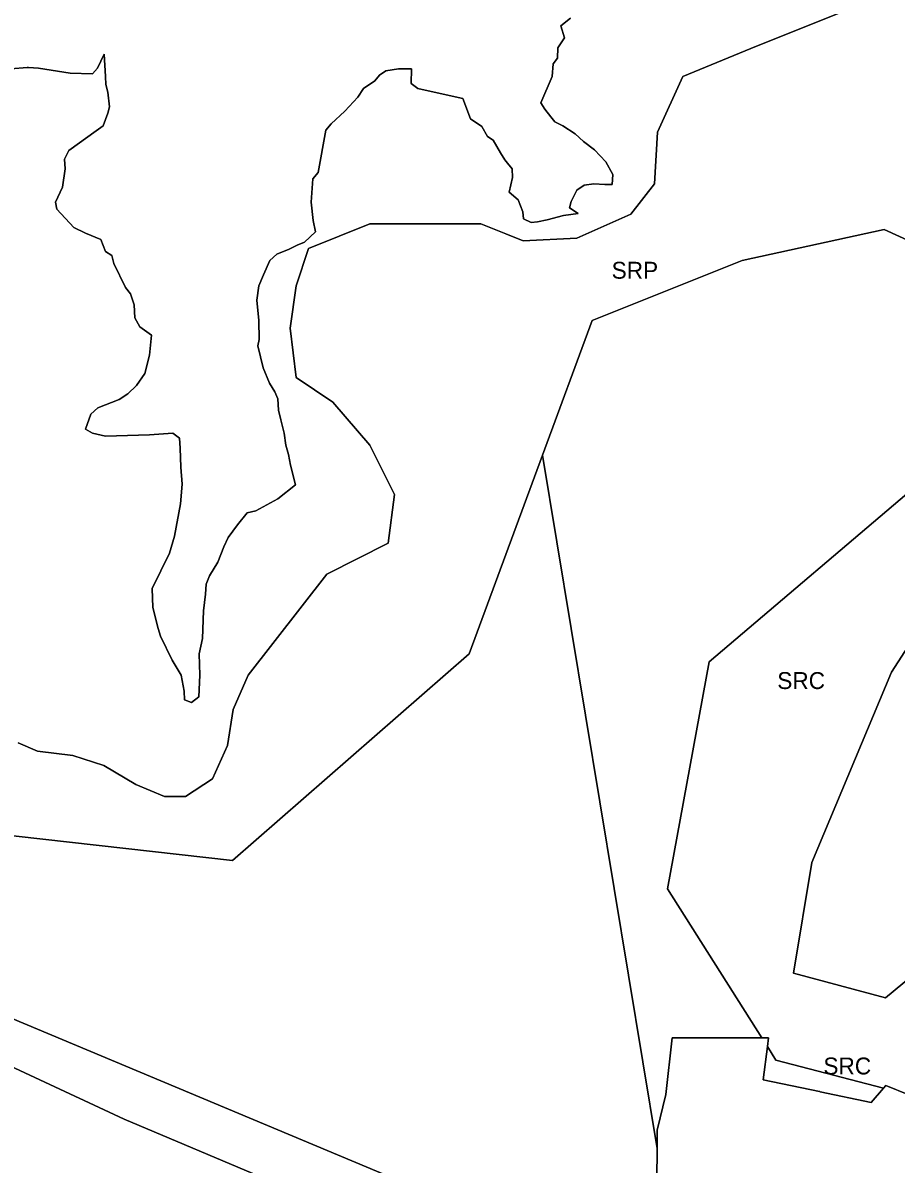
# Model space of a CAD drawing. Extents: x 598968 to 613553, y 4409678 to 4430833.
# Drawn here: x 605206 to 605826, y 4416456 to 4417266 of the extents above; entities that cross this region are included whole.
import ezdxf

# ---------------------------------------------------------------- set-up
doc = ezdxf.new("R2010")
doc.units = 0
for name, color, linetype in [('1', 7, 'Continuous'), ('Sòl Rústic Comú', 7, 'Continuous'), ('Sòl Rústic Protegit', 7, 'Continuous')]:
    doc.layers.add(name, color=color, linetype=linetype)

msp = doc.modelspace()

# ---------------------------------------------------------------- linework, layer by layer
at = {"layer": '1'}
for points in [[(605201.9819, 4416014.4167), (605215.895, 4416048.0361), (605285.2168, 4416215.5444), (605380.2609, 4416445.2078), (605380.2024, 4416445.2316), (605278.0926, 4416488.2206), (605151.1047, 4416547.4255)], [(605870.9121, 4416435.4482), (605888.8851, 4416462.9352), (605896.8141, 4416479.3212), (605850.8261, 4416498.8802), (605834.7397, 4416505.4728), (605818.5811, 4416512.0952), (605816.8677, 4416510.1606), (605808.0011, 4416500.1492), (605771.9641, 4416507.6662), (605771.5361, 4416507.8662), (605771.5011, 4416507.7632), (605771.4421, 4416507.7752), (605731.4901, 4416516.2422), (605734.4313, 4416539.7736), (605735.1941, 4416545.8752), (605730.5739, 4416545.8752), (605666.9311, 4416545.8752), (605662.4331, 4416505.6592), (605656.3481, 4416480.5232), (605656.2175, 4416467.4258), (605655.5541, 4416400.8832)]]:
    msp.add_lwpolyline(points, dxfattribs=at)
at = {"layer": 'Sòl Rústic Comú'}
for points in [[(605730.5739, 4416545.8752), (605663.6745, 4416651.6944), (605693.1129, 4416812.6946), (605842.9275, 4416939.695), (605907.9909, 4417012.1952), (605887.7409, 4417087.1952), (605817.3029, 4417119.195), (605716.5517, 4417097.195), (605610.1755, 4417054.6948), (605574.9247, 4416959.1946), (605656.2175, 4416467.4258), (605656.3481, 4416480.5232), (605662.4331, 4416505.6592), (605666.9311, 4416545.8752)], [(605816.8677, 4416510.1606), (605740.4873, 4416530.1944), (605734.4313, 4416539.7736), (605731.4901, 4416516.2422), (605771.4421, 4416507.7752), (605771.5011, 4416507.7632), (605771.5361, 4416507.8662), (605771.9641, 4416507.6662), (605808.0011, 4416500.1492)]]:
    msp.add_lwpolyline(points, close=True, dxfattribs=at)
for points in [[(604903.2291, 4416683.1934), (605655.2501, 4416368.4826), (605655.5981, 4416371.4972), (605655.5541, 4416371.5152), (605658.7291, 4416399.8252), (605655.5541, 4416400.8832), (605656.2175, 4416467.4258), (605574.9247, 4416959.1946), (605522.7987, 4416818.1944), (605354.9213, 4416671.694), (605163.4819, 4416693.1938)], [(605655.2501, 4416368.4826), (604903.2291, 4416683.1934)], [(605151.1047, 4416547.4255), (605278.0926, 4416488.2206), (605380.2024, 4416445.2316)]]:
    msp.add_lwpolyline(points, dxfattribs=at)
at = {"layer": 'Sòl Rústic Protegit'}
for points in [[(605203.0451, 4416755.194), (605216.7951, 4416749.194), (605241.7955, 4416746.194), (605263.8581, 4416739.194), (605286.4209, 4416725.694), (605306.8585, 4416717.194), (605321.7337, 4416717.194), (605340.7963, 4416729.694), (605351.3591, 4416753.1942), (605355.6093, 4416778.6942), (605366.1095, 4416803.1942), (605421.9227, 4416874.6944), (605465.4859, 4416896.6944), (605469.8609, 4416931.1944), (605452.4235, 4416966.1944), (605426.2983, 4416996.6944), (605400.1731, 4417014.1944), (605395.8607, 4417049.1944), (605400.1733, 4417079.1944), (605408.8611, 4417105.6946), (605452.4241, 4417123.1946), (605509.0497, 4417123.1946), (605531.2373, 4417123.1948), (605548.9875, 4417116.1948), (605561.1751, 4417111.1948), (605599.3005, 4417113.1948), (605637.4885, 4417130.1948), (605654.4263, 4417151.695), (605656.5515, 4417188.195), (605674.4893, 4417227.695), (605726.7399, 4417249.195), (605813.8035, 4417284.1952)], [(605813.8035, 4417284.1952), (605726.7399, 4417249.195), (605674.4893, 4417227.695), (605656.5515, 4417188.195), (605654.4263, 4417151.695), (605637.4885, 4417130.1948), (605599.3005, 4417113.1948), (605561.1751, 4417111.1948), (605548.9875, 4417116.1948), (605531.2373, 4417123.1948), (605509.0497, 4417123.1946), (605452.4241, 4417123.1946), (605408.8611, 4417105.6946), (605400.1733, 4417079.1944), (605395.8607, 4417049.1944), (605400.1731, 4417014.1944), (605426.2983, 4416996.6944), (605452.4235, 4416966.1944), (605469.8609, 4416931.1944), (605465.4859, 4416896.6944), (605421.9227, 4416874.6944), (605366.1095, 4416803.1942), (605355.6093, 4416778.6942), (605351.3591, 4416753.1942), (605340.7963, 4416729.694), (605321.7337, 4416717.194), (605306.8585, 4416717.194), (605286.4209, 4416725.694), (605263.8581, 4416739.194), (605241.7955, 4416746.194), (605216.7951, 4416749.194), (605203.0451, 4416755.194)], [(605594.8011, 4417269.195), (605587.9885, 4417263.695), (605590.4885, 4417255.195), (605585.8009, 4417248.1948), (605585.5509, 4417240.6948), (605582.4259, 4417236.6948), (605581.6757, 4417227.6948), (605573.8007, 4417209.1948), (605576.5507, 4417204.6948), (605580.7381, 4417199.1948), (605583.7381, 4417195.6948), (605589.3007, 4417192.6948), (605597.9883, 4417187.1948), (605604.1133, 4417181.6948), (605611.8633, 4417175.6948), (605619.9259, 4417167.1948), (605624.8635, 4417158.1948), (605624.3009, 4417151.1948), (605619.1133, 4417151.1948), (605611.3633, 4417151.6948), (605604.5507, 4417150.6948), (605599.1757, 4417147.1948), (605595.2381, 4417139.1948), (605594.1131, 4417134.6948), (605600.3007, 4417130.6948), (605589.8629, 4417129.1948), (605578.1753, 4417126.1948), (605571.4877, 4417124.6948), (605566.8003, 4417124.1948), (605561.5501, 4417126.6948), (605560.9253, 4417131.6948), (605557.5501, 4417140.1948), (605551.2377, 4417145.6948), (605553.6753, 4417156.1948), (605553.3003, 4417162.1948), (605550.1127, 4417166.1948), (605548.1127, 4417168.6948), (605545.0501, 4417173.6948), (605539.9251, 4417182.6948), (605535.9877, 4417185.1948), (605531.9251, 4417192.1948), (605523.9251, 4417197.6948), (605518.4875, 4417212.1948), (605495.8623, 4417217.1948), (605486.4873, 4417219.1948), (605481.7373, 4417222.6948), (605482.0497, 4417233.1948), (605472.6747, 4417233.1948), (605463.6745, 4417231.6948), (605459.2371, 4417228.6948), (605456.0495, 4417224.6946), (605448.0493, 4417219.1946), (605443.9867, 4417213.1946), (605434.7991, 4417203.1946), (605425.1115, 4417194.1946), (605421.1739, 4417189.6946), (605415.7363, 4417159.6946), (605412.0487, 4417155.1946), (605410.7987, 4417138.6946), (605412.2361, 4417125.6946), (605413.7987, 4417117.6946), (605406.1735, 4417110.1946), (605400.9235, 4417108.1946), (605395.1733, 4417105.1946), (605386.4233, 4417101.6944), (605381.5483, 4417097.1944), (605376.9231, 4417087.1944), (605373.6731, 4417079.1944), (605372.2981, 4417069.1944), (605373.7355, 4417054.6944), (605374.0479, 4417041.1944), (605372.9229, 4417036.6944), (605376.8603, 4417021.1944), (605381.3603, 4417010.1944), (605385.1103, 4417004.1944), (605387.2353, 4416999.1944), (605387.7353, 4416991.1944), (605389.2353, 4416984.1944), (605391.7353, 4416974.6944), (605392.7979, 4416966.1944), (605394.8603, 4416959.6944), (605396.0479, 4416952.1944), (605399.7353, 4416938.1944), (605387.2351, 4416928.1944), (605371.4849, 4416919.6942), (605365.3599, 4416918.1942), (605358.6723, 4416909.6942), (605351.9221, 4416900.6942), (605348.9845, 4416894.1942), (605344.6721, 4416883.1942), (605338.7969, 4416873.6942), (605336.3593, 4416867.6942), (605335.7969, 4416860.6942), (605334.5467, 4416848.6942), (605333.6717, 4416829.1942), (605331.4841, 4416818.1942), (605331.7965, 4416803.1942), (605331.2341, 4416787.6942), (605325.9215, 4416783.6942), (605320.9213, 4416785.6942), (605320.7965, 4416791.6942), (605318.6089, 4416803.1942), (605312.2965, 4416813.6942), (605304.0463, 4416830.6942), (605302.3589, 4416836.1942), (605298.5465, 4416851.1942), (605297.9839, 4416864.6942), (605310.4217, 4416889.6942), (605313.8593, 4416901.6942), (605318.2343, 4416924.6942), (605319.4219, 4416938.6942), (605318.4219, 4416950.6942), (605317.9221, 4416964.1942), (605317.4221, 4416971.1942), (605312.7971, 4416974.6942), (605296.1719, 4416973.6942), (605264.8591, 4416972.6942), (605255.7965, 4416974.6942), (605250.7963, 4416977.6942), (605254.5465, 4416988.1942), (605259.5465, 4416992.6942), (605274.5467, 4416998.6942), (605280.7967, 4417002.6942), (605286.9843, 4417008.6942), (605292.8595, 4417017.1942), (605296.2345, 4417030.1942), (605297.6721, 4417044.1944), (605289.3595, 4417050.1944), (605285.7345, 4417056.6944), (605285.1721, 4417065.6944), (605282.7345, 4417073.6944), (605279.1721, 4417078.1944), (605270.9221, 4417095.1944), (605269.4221, 4417100.6944), (605265.0471, 4417103.6944), (605261.6721, 4417112.1944), (605250.8595, 4417116.6944), (605242.5469, 4417120.6944), (605230.2967, 4417133.6944), (605229.3593, 4417138.6944), (605234.3593, 4417149.1944), (605236.4219, 4417162.1944), (605235.7969, 4417169.1944), (605238.8595, 4417175.1944), (605258.3597, 4417189.1944), (605263.2973, 4417192.6944), (605266.6725, 4417201.6944), (605267.6725, 4417206.1944), (605266.4849, 4417216.6944), (605265.1099, 4417222.1944), (605264.9225, 4417227.6944), (605264.0475, 4417243.6944), (605259.3599, 4417233.6944), (605255.7973, 4417229.6944), (605239.8597, 4417230.1944), (605217.4221, 4417233.6944), (605210.2969, 4417234.1944), (605209.4219, 4417234.1944), (605197.7343, 4417233.1944)], [(605197.7343, 4417233.1944), (605209.4219, 4417234.1944), (605210.2969, 4417234.1944), (605217.4221, 4417233.6944), (605239.8597, 4417230.1944), (605255.7973, 4417229.6944), (605259.3599, 4417233.6944), (605264.0475, 4417243.6944), (605264.9225, 4417227.6944), (605265.1099, 4417222.1944), (605266.4849, 4417216.6944), (605267.6725, 4417206.1944), (605266.6725, 4417201.6944), (605263.2973, 4417192.6944), (605258.3597, 4417189.1944), (605238.8595, 4417175.1944), (605235.7969, 4417169.1944), (605236.4219, 4417162.1944), (605234.3593, 4417149.1944), (605229.3593, 4417138.6944), (605230.2967, 4417133.6944), (605242.5469, 4417120.6944), (605250.8595, 4417116.6944), (605261.6721, 4417112.1944), (605265.0471, 4417103.6944), (605269.4221, 4417100.6944), (605270.9221, 4417095.1944), (605279.1721, 4417078.1944), (605282.7345, 4417073.6944), (605285.1721, 4417065.6944), (605285.7345, 4417056.6944), (605289.3595, 4417050.1944), (605297.6721, 4417044.1944), (605296.2345, 4417030.1942), (605292.8595, 4417017.1942), (605286.9843, 4417008.6942), (605280.7967, 4417002.6942), (605274.5467, 4416998.6942), (605259.5465, 4416992.6942), (605254.5465, 4416988.1942), (605250.7963, 4416977.6942), (605255.7965, 4416974.6942), (605264.8591, 4416972.6942), (605296.1719, 4416973.6942), (605312.7971, 4416974.6942), (605317.4221, 4416971.1942), (605317.9221, 4416964.1942), (605318.4219, 4416950.6942), (605319.4219, 4416938.6942), (605318.2343, 4416924.6942), (605313.8593, 4416901.6942), (605310.4217, 4416889.6942), (605297.9839, 4416864.6942), (605298.5465, 4416851.1942), (605302.3589, 4416836.1942), (605304.0463, 4416830.6942), (605312.2965, 4416813.6942), (605318.6089, 4416803.1942), (605320.7965, 4416791.6942), (605320.9213, 4416785.6942), (605325.9215, 4416783.6942), (605331.2341, 4416787.6942), (605331.7965, 4416803.1942), (605331.4841, 4416818.1942), (605333.6717, 4416829.1942), (605334.5467, 4416848.6942), (605335.7969, 4416860.6942), (605336.3593, 4416867.6942), (605338.7969, 4416873.6942), (605344.6721, 4416883.1942), (605348.9845, 4416894.1942), (605351.9221, 4416900.6942), (605358.6723, 4416909.6942), (605365.3599, 4416918.1942), (605371.4849, 4416919.6942), (605387.2351, 4416928.1944), (605399.7353, 4416938.1944), (605396.0479, 4416952.1944), (605394.8603, 4416959.6944), (605392.7979, 4416966.1944), (605391.7353, 4416974.6944), (605389.2353, 4416984.1944), (605387.7353, 4416991.1944), (605387.2353, 4416999.1944), (605385.1103, 4417004.1944), (605381.3603, 4417010.1944), (605376.8603, 4417021.1944), (605372.9229, 4417036.6944), (605374.0479, 4417041.1944), (605373.7355, 4417054.6944), (605372.2981, 4417069.1944), (605373.6731, 4417079.1944), (605376.9231, 4417087.1944), (605381.5483, 4417097.1944), (605386.4233, 4417101.6944), (605395.1733, 4417105.1946), (605400.9235, 4417108.1946), (605406.1735, 4417110.1946), (605413.7987, 4417117.6946), (605412.2361, 4417125.6946), (605410.7987, 4417138.6946), (605412.0487, 4417155.1946), (605415.7363, 4417159.6946), (605421.1739, 4417189.6946), (605425.1115, 4417194.1946), (605434.7991, 4417203.1946), (605443.9867, 4417213.1946), (605448.0493, 4417219.1946), (605456.0495, 4417224.6946), (605459.2371, 4417228.6948), (605463.6745, 4417231.6948), (605472.6747, 4417233.1948), (605482.0497, 4417233.1948), (605481.7373, 4417222.6948), (605486.4873, 4417219.1948), (605495.8623, 4417217.1948), (605518.4875, 4417212.1948), (605523.9251, 4417197.6948), (605531.9251, 4417192.1948), (605535.9877, 4417185.1948), (605539.9251, 4417182.6948), (605545.0501, 4417173.6948), (605548.1127, 4417168.6948), (605550.1127, 4417166.1948), (605553.3003, 4417162.1948), (605553.6753, 4417156.1948), (605551.2377, 4417145.6948), (605557.5501, 4417140.1948), (605560.9253, 4417131.6948), (605561.5501, 4417126.6948), (605566.8003, 4417124.1948), (605571.4877, 4417124.6948), (605578.1753, 4417126.1948), (605589.8629, 4417129.1948), (605600.3007, 4417130.6948), (605594.1131, 4417134.6948), (605595.2381, 4417139.1948), (605599.1757, 4417147.1948), (605604.5507, 4417150.6948), (605611.3633, 4417151.6948), (605619.1133, 4417151.1948), (605624.3009, 4417151.1948), (605624.8635, 4417158.1948), (605619.9259, 4417167.1948), (605611.8633, 4417175.6948), (605604.1133, 4417181.6948), (605597.9883, 4417187.1948), (605589.3007, 4417192.6948), (605583.7381, 4417195.6948), (605580.7381, 4417199.1948), (605576.5507, 4417204.6948), (605573.8007, 4417209.1948), (605581.6757, 4417227.6948), (605582.4259, 4417236.6948), (605585.5509, 4417240.6948), (605585.8009, 4417248.1948), (605590.4885, 4417255.195), (605587.9885, 4417263.695), (605594.8011, 4417269.195)], [(605163.4819, 4416693.1938), (605354.9213, 4416671.694), (605522.7987, 4416818.1944), (605574.9247, 4416959.1946), (605610.1755, 4417054.6948), (605716.5517, 4417097.195), (605817.3029, 4417119.195), (605887.7409, 4417087.1952), (605907.9909, 4417012.1952), (605842.9275, 4416939.695), (605693.1129, 4416812.6946), (605663.6745, 4416651.6944), (605730.5739, 4416545.8752), (605735.1941, 4416545.8752), (605734.4313, 4416539.7736), (605740.4873, 4416530.1944), (605816.8677, 4416510.1606), (605818.5811, 4416512.0952), (605834.7397, 4416505.4728), (605881.5511, 4416493.1946), (606034.9903, 4416523.6948), (606131.4915, 4416542.695), (606217.5547, 4416505.695), (606233.9295, 4416440.195)], [(605870.3649, 4416879.195), (605822.4891, 4416805.1948), (605765.9255, 4416670.1946), (605752.8627, 4416591.6946), (605818.1133, 4416574.1946), (605866.0515, 4416613.6946)], [(605866.0515, 4416613.6946), (605818.1133, 4416574.1946), (605752.8627, 4416591.6946), (605765.9255, 4416670.1946), (605822.4891, 4416805.1948), (605870.3649, 4416879.195)]]:
    msp.add_lwpolyline(points, dxfattribs=at)

# ---------------------------------------------------------------- texts
at = {"layer": 'Sòl Rústic Comú'}
for p in [(605741.4578, 4416793.3104), (605774.1789, 4416519.9614)]:
    msp.add_text('SRC', height=12, dxfattribs=at).set_placement(p)
at = {"layer": 'Sòl Rústic Protegit'}
msp.add_text('SRP', height=12, dxfattribs=at).set_placement((605623.9606, 4417084.3167))

doc.saveas('drawing.dxf')
